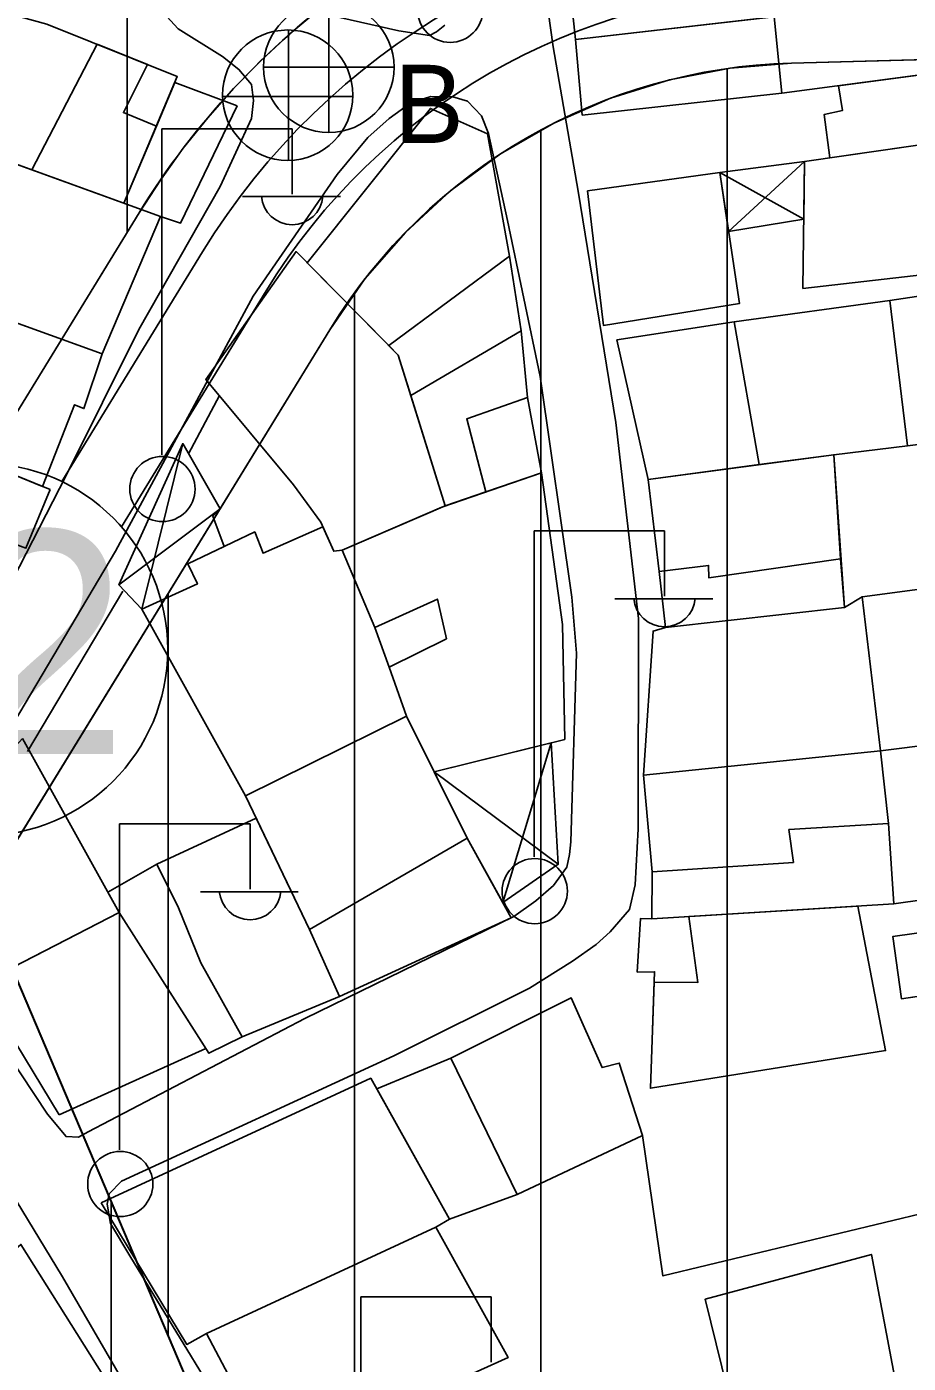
# Model space of a CAD drawing. Extents: x 417997 to 421451, y 4451742 to 4455216.
# Drawn here: x 420514 to 420561.3, y 4452546.5 to 4452618.3 of the extents above; entities that cross this region are included whole.
import ezdxf

# ---------------------------------------------------------------- set-up
doc = ezdxf.new("R2010")
doc.units = 0
for name, color, linetype in [('ADA', 7, 'Continuous'), ('ADAKENARI', 7, 'Continuous'), ('B_Kapi', 7, 'Continuous'), ('B_Mesken', 7, 'Continuous'), ('B_Sundurma', 7, 'Continuous'), ('B_Teras', 7, 'Continuous'), ('KALDIRIM', 7, 'Continuous'), ('KD_DAIRE', 7, 'Continuous'), ('KD_YGEN', 7, 'Continuous'), ('PL_KON_MEV_350', 7, 'Continuous'), ('PL_KON_MEV_500', 7, 'Continuous'), ('S_Elektrik_Diregi', 7, 'Continuous'), ('S_Rogar_Kapagi', 7, 'Continuous'), ('S_Rogar_Kapagi_Buski', 7, 'Continuous'), ('Sinir_Duvar_tek_tarafa_ait', 7, 'Continuous'), ('SM_DAIRE', 7, 'Continuous'), ('TR_ORTAYOGUNKONUT', 7, 'Continuous'), ('TR_YUKSEKYOGUNKONUT', 7, 'Continuous'), ('Yol_Sose', 7, 'Continuous')]:
    doc.layers.add(name, color=color, linetype=linetype)

msp = doc.modelspace()

# ---------------------------------------------------------------- linework, layer by layer
at = {"layer": 'ADA'}
msp.add_line((420553.655, 4452472.526), (420511.624, 4452571.533), dxfattribs=at)
msp.add_line((420553.655, 4452472.526), (420511.624, 4452571.533), dxfattribs=at)
at = {"layer": 'ADAKENARI'}
for p, q in [((420555.086, 4452616.32), (420573.087, 4452616.795)), ((420555.086, 4452616.32), (420573.087, 4452616.795)), ((420520.068, 4452608.277), (420497.191, 4452570.948)), ((420520.068, 4452608.277), (420497.191, 4452570.948)), ((420511.624, 4452571.533), (420530.299, 4452602.006)), ((420511.624, 4452571.533), (420530.299, 4452602.006))]:
    msp.add_line(p, q, dxfattribs=at)
for radius, start in [(42, 125.57074), (42, 125.57074), (30, 91.51277), (30, 91.51277)]:
    msp.add_arc((420555.878, 4452586.33), radius, start, 148.4977, dxfattribs=at)
at = {"layer": 'B_Kapi'}
msp.add_lwpolyline([(420522.727, 4452595.34), (420524.376, 4452598.473)], dxfattribs=at)
at = {"layer": 'B_Mesken'}
for points in [[(420543.232, 4452619.951), (420543.05, 4452626.702), (420554.257, 4452627.782), (420554.429, 4452624.534), (420554.998, 4452624.589), (420555.413, 4452620.368), (420555.006, 4452620.23), (420555.186, 4452618.925), (420543.489, 4452617.592)], [(420554.143, 4452618.806), (420554.558, 4452614.702), (420567.922, 4452616.478), (420567.303, 4452620.766), (420555.186, 4452618.925)], [(420508.465, 4452620.248), (420506.065, 4452613.583), (420519.25, 4452608.803), (420522.121, 4452615.596), (420515.127, 4452618.412)], [(420543.853, 4452613.525), (420543.489, 4452617.592), (420554.143, 4452618.806), (420554.558, 4452614.702)], [(420557.132, 4452611.224), (420556.839, 4452613.561), (420557.814, 4452613.773), (420557.606, 4452615.107), (420567.922, 4452616.478), (420568.069, 4452612.801)], [(420501.273, 4452615.321), (420498.852, 4452607.661), (420518.09, 4452600.709), (420521.216, 4452608.091)], [(420525.331, 4452614.026), (420521.983, 4452615.271), (420520.998, 4452612.94), (420519.25, 4452608.803), (420521.216, 4452608.091), (420522.29, 4452607.72)], [(420539.945, 4452605.949), (420538.761, 4452612.523), (420535.701, 4452613.89), (420529.088, 4452605.594), (420533.468, 4452601.148)], [(420555.686, 4452604.216), (420568.779, 4452605.726), (420568.069, 4452612.801), (420555.78, 4452611.029)], [(420544.128, 4452609.455), (420551.235, 4452610.44), (420552.284, 4452603.405), (420544.99, 4452602.235)], [(420518.09, 4452600.709), (420517.107, 4452597.767), (420516.611, 4452597.979), (420514.895, 4452593.591), (420510.496, 4452595.371), (420502.016, 4452598.784), (420498.267, 4452600.009), (420500.588, 4452607.033)], [(420530.52, 4452590.111), (420529.819, 4452591.678), (420528.362, 4452593.677), (420523.66, 4452599.334), (420528.494, 4452606.197), (420533.978, 4452600.63), (420536.495, 4452592.541), (420530.961, 4452590.166)], [(420540.579, 4452601.938), (420540.918, 4452598.369), (420541.656, 4452594.328), (420538.681, 4452593.298), (420536.495, 4452592.541), (420534.651, 4452598.467), (420533.978, 4452600.63), (420533.468, 4452601.148), (420539.945, 4452605.949)], [(420560.364, 4452603.571), (420561.309, 4452595.777), (420569.602, 4452596.802), (420568.821, 4452604.842)], [(420552.009, 4452602.432), (420560.364, 4452603.571), (420561.309, 4452595.777), (420557.348, 4452595.295), (420553.347, 4452594.76)], [(420545.699, 4452601.467), (420552.009, 4452602.432), (420553.347, 4452594.76), (420547.383, 4452593.963)], [(420570.559, 4452589.222), (420569.602, 4452596.802), (420561.309, 4452595.777), (420557.348, 4452595.295), (420557.927, 4452587.081), (420558.875, 4452587.657)], [(420515.299, 4452593.427), (420513.997, 4452590.27), (420509.285, 4452592.034), (420510.496, 4452595.371)], [(420557.348, 4452595.295), (420557.718, 4452589.695), (420557.927, 4452587.081), (420548.319, 4452586.016), (420547.97, 4452589.022), (420547.383, 4452593.963)], [(420530.961, 4452590.166), (420536.312, 4452592.477), (420541.656, 4452594.328), (420542.799, 4452586.172), (420542.913, 4452580.01), (420535.911, 4452578.269), (420534.428, 4452581.251), (420533.481, 4452583.882), (420536.563, 4452585.411), (420536.083, 4452587.54), (420532.729, 4452586.021)], [(420520.217, 4452587.002), (420523.199, 4452588.354), (420522.684, 4452589.433), (420526.272, 4452591.144), (420526.725, 4452590.006), (420529.933, 4452591.422), (420530.52, 4452590.111), (420530.961, 4452590.166), (420532.729, 4452586.021), (420533.481, 4452583.882), (420534.428, 4452581.251), (420525.782, 4452576.975)], [(420571.521, 4452580.87), (420570.559, 4452589.222), (420558.875, 4452587.657), (420559.849, 4452579.396)], [(420548.319, 4452586.016), (420547.65, 4452585.826), (420547.139, 4452578.079), (420559.849, 4452579.396), (420558.875, 4452587.657), (420557.927, 4452587.081)], [(420540.042, 4452570.421), (420537.683, 4452574.705), (420534.428, 4452581.251), (420525.782, 4452576.975), (420526.407, 4452575.665), (420529.207, 4452569.803), (420530.833, 4452566.212)], [(420571.521, 4452580.87), (420572.471, 4452572.859), (420560.567, 4452571.171), (420560.287, 4452575.487), (420559.849, 4452579.396)], [(420513.82, 4452580.048), (420519.004, 4452570.709), (420511.049, 4452566.622), (420507.438, 4452572.309), (420510.727, 4452576.699)], [(420547.139, 4452578.079), (420559.849, 4452579.396), (420560.287, 4452575.487), (420560.567, 4452571.171), (420547.587, 4452570.369), (420547.606, 4452572.897)], [(420521.021, 4452573.316), (420526.354, 4452575.777), (420529.207, 4452569.803), (420530.833, 4452566.212), (420525.593, 4452564.043), (420523.81, 4452563.157), (420519.004, 4452570.709), (420518.395, 4452571.807)], [(420547.512, 4452561.281), (420547.731, 4452567.537), (420546.801, 4452567.514), (420546.969, 4452570.389), (420547.587, 4452570.369), (420558.645, 4452571.052), (420560.13, 4452563.301)], [(420515.776, 4452559.847), (420511.524, 4452566.866), (420519.004, 4452570.709), (420523.644, 4452563.417)], [(420563.143, 4452563.632), (420562.772, 4452566.35), (420560.976, 4452566.083), (420560.523, 4452569.426), (420569.554, 4452570.689), (420572.6, 4452570.863), (420573.192, 4452565.231), (420566.259, 4452564.209)], [(420536.807, 4452562.899), (420543.251, 4452566.135), (420544.912, 4452562.39), (420545.833, 4452562.632), (420547.078, 4452558.746), (420540.353, 4452555.568)], [(420536.807, 4452562.899), (420540.353, 4452555.568), (420536.734, 4452554.256), (420532.819, 4452561.254)], [(420518.032, 4452555.122), (420532.503, 4452561.818), (420536.734, 4452554.256), (420535.996, 4452553.819), (420523.695, 4452548.107), (420522.626, 4452547.528)], [(420523.695, 4452548.107), (420535.996, 4452553.819), (420539.867, 4452546.816), (420527.355, 4452541.17)], [(420501.568, 4452542.049), (420504.917, 4452535.096), (420518.12, 4452545.892), (420513.726, 4452552.89), (420513.316, 4452552.524), (420507.43, 4452547.722), (420506.753, 4452546.937), (420501.295, 4452542.544)], [(420550.454, 4452549.962), (420559.372, 4452552.361), (420560.6, 4452545.828), (420551.934, 4452543.925)]]:
    msp.add_lwpolyline(points, close=True, dxfattribs=at)
at = {"layer": 'B_Sundurma'}
for p, q in [((420551.235, 4452610.44), (420555.737, 4452607.946)), ((420555.78, 4452611.029), (420551.707, 4452607.274)), ((420520.217, 4452587.002), (420522.414, 4452595.889)), ((420518.988, 4452588.307), (420524.414, 4452592.387)), ((420542.185, 4452579.829), (420539.585, 4452571.25)), ((420542.559, 4452573.308), (420535.911, 4452578.269))]:
    msp.add_line(p, q, dxfattribs=at)
for points in [[(420551.235, 4452610.44), (420555.78, 4452611.029), (420555.737, 4452607.946), (420551.707, 4452607.274)], [(420520.217, 4452587.002), (420518.988, 4452588.307), (420522.414, 4452595.889), (420524.414, 4452592.387), (420524.034, 4452592.001), (420524.639, 4452590.365), (420522.684, 4452589.433), (420523.199, 4452588.354)], [(420542.185, 4452579.829), (420542.559, 4452573.308), (420539.585, 4452571.25), (420537.683, 4452574.705), (420535.911, 4452578.269)]]:
    msp.add_lwpolyline(points, close=True, dxfattribs=at)
at = {"layer": 'B_Teras'}
for points in [[(420543.232, 4452619.951), (420543.489, 4452617.592), (420555.186, 4452618.925), (420554.849, 4452621.371), (420550.556, 4452620.919), (420550.627, 4452620.532), (420547.808, 4452620.189), (420547.759, 4452620.576)], [(420517.819, 4452617.328), (420514.318, 4452610.591), (420519.25, 4452608.803), (420520.998, 4452612.94), (420519.227, 4452613.665), (420520.516, 4452616.242)], [(420534.651, 4452598.467), (420540.579, 4452601.938), (420539.945, 4452605.949), (420533.468, 4452601.148), (420533.978, 4452600.63)], [(420538.681, 4452593.298), (420537.652, 4452597.219), (420540.918, 4452598.369), (420541.656, 4452594.328)], [(420547.97, 4452589.022), (420548.319, 4452586.016), (420557.927, 4452587.081), (420557.718, 4452589.695), (420550.644, 4452588.689), (420550.63, 4452589.346)], [(420529.207, 4452569.803), (420525.782, 4452576.975), (420534.428, 4452581.251), (420537.683, 4452574.705)], [(420547.606, 4452572.897), (420555.183, 4452573.402), (420554.941, 4452575.168), (420560.287, 4452575.487), (420560.567, 4452571.171), (420547.587, 4452570.369)], [(420519.004, 4452570.709), (420523.81, 4452563.157), (420525.593, 4452564.043), (420523.376, 4452568.012), (420522.182, 4452570.959), (420521.021, 4452573.316), (420518.395, 4452571.807)], [(420547.711, 4452566.981), (420550.058, 4452566.958), (420549.574, 4452570.492), (420558.645, 4452571.052), (420560.13, 4452563.301), (420547.512, 4452561.281)], [(420560.523, 4452569.426), (420560.976, 4452566.083), (420569.894, 4452567.408), (420569.554, 4452570.689)]]:
    msp.add_lwpolyline(points, close=True, dxfattribs=at)
at = {"layer": 'KALDIRIM'}
for p, q in [((420523.478, 4452606.186), (420515.919, 4452593.852)), ((420523.478, 4452606.186), (420515.919, 4452593.852)), ((420526.889, 4452604.096), (420519.123, 4452591.424)), ((420526.889, 4452604.096), (420519.123, 4452591.424))]:
    msp.add_line(p, q, dxfattribs=at)
for radius in [38, 38, 34, 34]:
    msp.add_arc((420555.878, 4452586.33), radius, 91.51277, 148.4977, dxfattribs=at)
at = {"layer": 'KD_DAIRE'}
msp.add_circle((420511.604, 4452584.832), 10, dxfattribs=at)
msp.add_circle((420511.604, 4452584.832), 10, dxfattribs=at)
at = {"layer": 'PL_KON_MEV_350'}
msp.add_lwpolyline([(420520.068, 4452608.277), (420497.191, 4452570.948), (420449.423, 4452575.558), (420451.746, 4452625.102), (420455.617, 4452691.677), (420520.569, 4452686.129), (420532.643, 4452685.097), (420531.446, 4452620.493), (420529.769, 4452619.229), (420528.157, 4452617.882), (420526.614, 4452616.457), (420525.144, 4452614.956), (420523.751, 4452613.383), (420522.439, 4452611.743), (420521.21, 4452610.04)], close=True, dxfattribs=at)
msp.add_lwpolyline([(420553.655, 4452472.526), (420511.624, 4452571.533), (420530.299, 4452602.006), (420532.184, 4452604.731), (420534.358, 4452607.232), (420536.795, 4452609.478), (420539.464, 4452611.441), (420542.333, 4452613.098), (420545.368, 4452614.429), (420548.531, 4452615.417), (420551.783, 4452616.049), (420555.086, 4452616.32), (420573.087, 4452616.795), (420576.186, 4452596.925), (420616.559, 4452600.997), (420620.965, 4452552.314), (420646.449, 4452424.688)], dxfattribs=at)
at = {"layer": 'PL_KON_MEV_500'}
msp.add_lwpolyline([(420569.991, 4452372.883), (420498.572, 4452534.494), (420499.755, 4452552.166), (420511.624, 4452571.533), (420553.655, 4452472.526), (420592.919, 4452383.636)], close=True, dxfattribs=at)
at = {"layer": 'S_Elektrik_Diregi'}
for p, q in [((420521.284, 4452595.288), (420521.284, 4452612.788)), ((420521.284, 4452612.788), (420528.284, 4452612.788)), ((420528.284, 4452609.288), (420528.284, 4452612.788)), ((420525.624, 4452609.148), (420530.874, 4452609.148)), ((420541.265, 4452573.699), (420541.265, 4452591.199)), ((420541.265, 4452591.199), (420548.265, 4452591.199)), ((420548.265, 4452587.699), (420548.265, 4452591.199)), ((420545.605, 4452587.559), (420550.855, 4452587.559)), ((420519.024, 4452557.969), (420519.024, 4452575.469)), ((420519.024, 4452575.469), (420526.024, 4452575.469)), ((420526.024, 4452571.969), (420526.024, 4452575.469)), ((420523.364, 4452571.829), (420528.614, 4452571.829)), ((420531.971, 4452532.576), (420531.971, 4452550.076)), ((420531.971, 4452550.076), (420538.971, 4452550.076)), ((420538.971, 4452546.576), (420538.971, 4452550.076))]:
    msp.add_line(p, q, dxfattribs=at)
for centre in [(420536.765, 4452619.178), (420521.32, 4452593.452), (420541.301, 4452571.863), (420519.06, 4452556.134)]:
    msp.add_circle(centre, 1.75, dxfattribs=at)
for centre in [(420528.285, 4452609.301), (420548.266, 4452587.712), (420526.025, 4452571.982)]:
    msp.add_arc(centre, 1.658, 184.83843, 355.14641, dxfattribs=at)
at = {"layer": 'S_Rogar_Kapagi'}
for p, q in [((420528.096, 4452611.067), (420528.096, 4452618.067)), ((420524.526, 4452614.532), (420531.526, 4452614.532))]:
    msp.add_line(p, q, dxfattribs=at)
msp.add_circle((420528.043, 4452614.596), 3.5, dxfattribs=at)
at = {"layer": 'S_Rogar_Kapagi_Buski'}
for p, q in [((420530.25, 4452619.595), (420530.25, 4452612.595)), ((420526.75, 4452616.095), (420533.751, 4452616.095))]:
    msp.add_line(p, q, dxfattribs=at)
msp.add_circle((420530.25, 4452616.095), 3.5, dxfattribs=at)
at = {"layer": 'Sinir_Duvar_tek_tarafa_ait'}
for points in [[(420514.085, 4452579.356), (420519.198, 4452587.968)], [(420562.451, 4452554.647), (420548.182, 4452551.205), (420547.078, 4452558.746)]]:
    msp.add_lwpolyline(points, dxfattribs=at)
at = {"layer": 'SM_DAIRE'}
msp.add_circle((420583.788, 4452532.428), 25, dxfattribs=at)
msp.add_circle((420583.788, 4452532.428), 25, dxfattribs=at)
at = {"layer": 'TR_ORTAYOGUNKONUT'}
for p, q in [((420519.423, 4452607.225), (420519.423, 4452686.226)), ((420519.423, 4452607.225), (420519.423, 4452686.226)), ((420551.624, 4452505.455), (420551.624, 4452616.018)), ((420551.624, 4452505.455), (420551.624, 4452616.018)), ((420541.624, 4452506.827), (420541.624, 4452612.689)), ((420541.624, 4452506.827), (420541.624, 4452612.689)), ((420531.624, 4452524.421), (420531.624, 4452603.921)), ((420531.624, 4452524.421), (420531.624, 4452603.921)), ((420521.624, 4452547.977), (420521.624, 4452587.85)), ((420521.624, 4452547.977), (420521.624, 4452587.85))]:
    msp.add_line(p, q, dxfattribs=at)
at = {"layer": 'TR_YUKSEKYOGUNKONUT'}
msp.add_line((420518.572, 4452489.237), (420518.572, 4452555.167), dxfattribs=at)
msp.add_line((420518.572, 4452489.237), (420518.572, 4452555.167), dxfattribs=at)
at = {"layer": 'Yol_Sose'}
for points in [[(420548.673, 4452498.964), (420546.443, 4452504.432), (420540.277, 4452515.662), (420533.315, 4452528.355), (420526.38, 4452541.113), (420519.569, 4452552.274), (420518.537, 4452554.008), (420518.359, 4452555.048), (420518.471, 4452555.613), (420519.129, 4452556.284), (420533.74, 4452563.02), (420541.019, 4452566.656), (420543.322, 4452568.102), (420544.602, 4452569.001), (420545.351, 4452569.67), (420546.38, 4452570.884), (420546.692, 4452572.197), (420546.848, 4452575.2), (420546.873, 4452586.507), (420545.653, 4452597.014), (420543.631, 4452609.442), (420542.285, 4452617.188), (420541.903, 4452620.027)], [(420534, 4452618.053), (420526.724, 4452619.712)], [(420521.563, 4452618.825), (420522.172, 4452618.152), (420524.54, 4452616.666), (420525.43, 4452615.978), (420526.104, 4452615.174), (420526.207, 4452614.313), (420526.095, 4452613.344), (420524.414, 4452609.695), (420520.056, 4452602.01), (420516.151, 4452594.185), (420511.489, 4452585.101), (420507.914, 4452578.872), (420503.16, 4452571.149), (420498.122, 4452563.288), (420491.66, 4452553.482), (420486.694, 4452546.762)], [(420536.476, 4452618.36), (420536.034, 4452617.994), (420535.646, 4452617.792)], [(420535.646, 4452617.792), (420534, 4452618.053)], [(420539.836, 4452607.871), (420538.829, 4452612.542), (420538.452, 4452613.483), (420537.688, 4452614.273), (420536.904, 4452614.514), (420535.733, 4452614.517), (420534.655, 4452614.185), (420533.495, 4452613.342), (420532.337, 4452612.319), (420530.696, 4452610.336), (420526.19, 4452603.803), (420518.797, 4452590.114), (420510.282, 4452575.787)], [(420541.601, 4452599.5), (420539.836, 4452607.871)], [(420507.869, 4452570.88), (420515.151, 4452559.89), (420516.151, 4452558.683), (420516.815, 4452558.648), (420517.335, 4452558.933), (420528.955, 4452565.016), (420540.179, 4452570.499), (420541.354, 4452571.349), (420542.304, 4452572.161), (420543.02, 4452573.143), (420543.164, 4452573.82), (420543.237, 4452574.513), (420543.544, 4452584.631), (420543.297, 4452587.637), (420541.601, 4452599.5)], [(420503.733, 4452503.281), (420498.633, 4452514.443), (420494.123, 4452524.661), (420490.746, 4452532.886), (420488.192, 4452538.604), (420487.329, 4452540.901), (420487.398, 4452541.493), (420487.819, 4452542.239), (420494.836, 4452551.228), (420501.365, 4452560.721), (420503.959, 4452564.452), (420504.961, 4452565.479), (420505.547, 4452565.772), (420506.198, 4452565.827), (420506.996, 4452565.548), (420507.614, 4452564.936), (420510.662, 4452559.843), (420515.96, 4452551.155), (420523.453, 4452538.232), (420531.331, 4452524.561), (420538.794, 4452511.638), (420542.852, 4452503.698)]]:
    msp.add_lwpolyline(points, dxfattribs=at)

# ---------------------------------------------------------------- texts
at = {"layer": 'KD_YGEN'}
msp.add_text('12', height=12, dxfattribs=at).set_placement((420501.629, 4452579.216))
msp.add_text('12', height=12, dxfattribs=at).set_placement((420501.629, 4452579.216))
at = {"layer": 'S_Rogar_Kapagi_Buski'}
msp.add_text('B', height=4.2, dxfattribs=at).set_placement((420533.751, 4452612.03))

doc.saveas('drawing.dxf')
